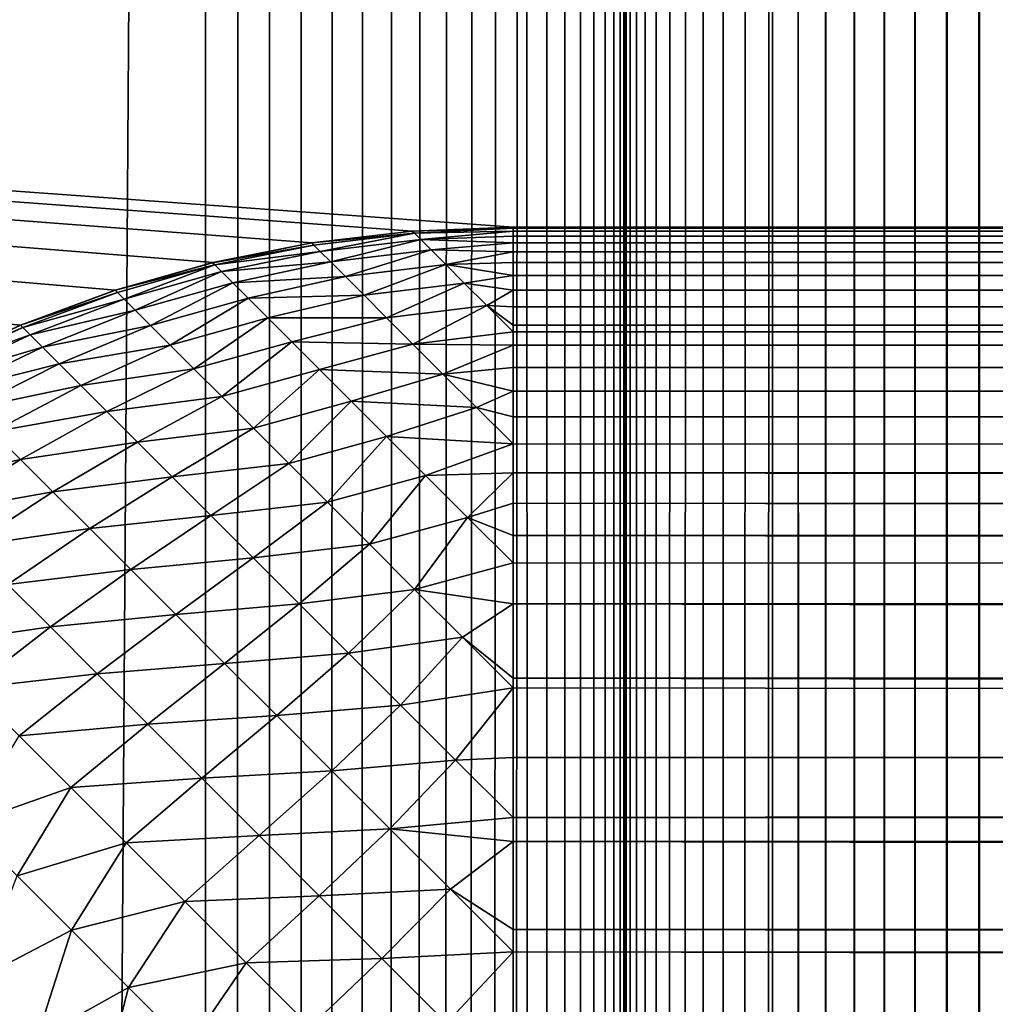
# Model space of a CAD drawing. Extents: x -226 to 226, y -900 to 900.
# Tile 475 of 656: x -168.58 to -166.84, y 877.61 to 879.37. Entities that reach past the tile are written whole.
import ezdxf

# ---------------------------------------------------------------- set-up
doc = ezdxf.new("R2010")
doc.units = 0
doc.header["$LTSCALE"] = 65.185185
for name, color, linetype in [('288', 7, 'CONTINUOUS'), ('294', 7, 'CONTINUOUS'), ('323', 7, 'CONTINUOUS'), ('324', 7, 'CONTINUOUS'), ('363', 7, 'CONTINUOUS'), ('426', 7, 'CONTINUOUS'), ('427', 7, 'CONTINUOUS'), ('428', 7, 'CONTINUOUS'), ('429', 7, 'CONTINUOUS')]:
    doc.layers.add(name, color=color, linetype=linetype)

msp = doc.modelspace()

# ---------------------------------------------------------------- linework, layer by layer
at = {"layer": '288', "color": 7, "linetype": 'CONTINUOUS'}
for points in [[(-167.7, 879), (-91.3, 879), (-167.7, 879, -22.7), (-167.7, 879)], [(-167.7, 879, -22.7), (-91.3, 879), (-91.3, 879, -22.7), (-167.7, 879, -22.7)]]:
    msp.add_3dface(points, dxfattribs=at)
at = {"layer": '294', "color": 7, "linetype": 'CONTINUOUS'}
for points in [[(-167.8805, 878.9929), (-167.7, 879), (-167.8805, 878.9929, -22.7), (-167.8805, 878.9929)], [(-167.7, 879), (-167.7, 879, -22.7), (-167.8805, 878.9929, -22.7), (-167.7, 879)], [(-168.0598, 878.9717), (-167.8805, 878.9929), (-168.06, 878.9717, -22.7), (-168.0598, 878.9717)], [(-168.06, 878.9717, -22.7), (-167.8805, 878.9929), (-167.8805, 878.9929, -22.7), (-168.06, 878.9717, -22.7)], [(-168.2373, 878.9364, -22.7), (-168.2369, 878.9365), (-168.06, 878.9717, -22.7), (-168.2373, 878.9364, -22.7)], [(-168.2369, 878.9365), (-168.0598, 878.9717), (-168.06, 878.9717, -22.7), (-168.2369, 878.9365)], [(-168.4113, 878.8873, -22.7), (-168.4107, 878.8874), (-168.2373, 878.9364, -22.7), (-168.4113, 878.8873, -22.7)], [(-168.4107, 878.8874), (-168.2369, 878.9365), (-168.2373, 878.9364, -22.7), (-168.4107, 878.8874)], [(-168.5808, 878.8246, -22.7), (-168.5802, 878.8249), (-168.4113, 878.8873, -22.7), (-168.5808, 878.8246, -22.7)], [(-168.5802, 878.8249), (-168.4107, 878.8874), (-168.4113, 878.8873, -22.7), (-168.5802, 878.8249)], [(-168.745, 878.7489, -22.7), (-168.7442, 878.7493), (-168.5808, 878.8246, -22.7), (-168.745, 878.7489, -22.7)], [(-168.7442, 878.7493), (-168.5802, 878.8249), (-168.5808, 878.8246, -22.7), (-168.7442, 878.7493)]]:
    msp.add_3dface(points, dxfattribs=at)
at = {"layer": '323', "color": 7, "linetype": 'CONTINUOUS'}
for points in [[(-167.7, 879, -22.7), (-91.3, 879, -22.7), (-91.3, 878.9964, -22.8279), (-167.7, 879, -22.7)], [(-167.7, 879, -22.7), (-91.3, 878.9964, -22.8279), (-167.7, 878.9982, -22.7903), (-167.7, 879, -22.7)], [(-91.3, 878.9964, -22.8279), (-91.3, 878.9929, -22.8805), (-167.7, 878.9982, -22.7903), (-91.3, 878.9964, -22.8279)], [(-167.7, 878.9982, -22.7903), (-91.3, 878.9929, -22.8805), (-167.7, 878.9929, -22.8805), (-167.7, 878.9982, -22.7903)], [(-91.3, 878.9929, -22.8805), (-91.3, 878.9857, -22.9565), (-167.7, 878.9929, -22.8805), (-91.3, 878.9929, -22.8805)], [(-167.7, 878.9929, -22.8805), (-91.3, 878.9857, -22.9565), (-167.7, 878.9841, -22.9703), (-167.7, 878.9929, -22.8805)], [(-91.3, 878.9857, -22.9565), (-91.3, 878.9717, -23.0598), (-167.7, 878.9841, -22.9703), (-91.3, 878.9857, -22.9565)], [(-167.7, 878.9841, -22.9703), (-91.3, 878.9717, -23.0598), (-167.7, 878.9717, -23.0598), (-167.7, 878.9841, -22.9703)], [(-91.3, 878.9717, -23.0598), (-91.3, 878.9675, -23.0855), (-167.7, 878.9717, -23.0598), (-91.3, 878.9717, -23.0598)], [(-167.7, 878.9717, -23.0598), (-91.3, 878.9675, -23.0855), (-167.7, 878.9558, -23.1487), (-167.7, 878.9717, -23.0598)], [(-91.3, 878.9675, -23.0855), (-91.3, 878.9414, -23.2157), (-167.7, 878.9558, -23.1487), (-91.3, 878.9675, -23.0855)], [(-91.3, 878.9414, -23.2157), (-91.3, 878.9365, -23.2369), (-167.7, 878.9558, -23.1487), (-91.3, 878.9414, -23.2157)], [(-167.7, 878.9558, -23.1487), (-91.3, 878.9365, -23.2369), (-167.7, 878.9365, -23.2369), (-167.7, 878.9558, -23.1487)], [(-91.3, 878.9365, -23.2369), (-91.3, 878.9069, -23.3478), (-167.7, 878.9365, -23.2369), (-91.3, 878.9365, -23.2369)], [(-167.7, 878.9365, -23.2369), (-91.3, 878.9069, -23.3478), (-167.7, 878.9136, -23.3243), (-167.7, 878.9365, -23.2369)], [(-91.3, 878.9069, -23.3478), (-91.3, 878.8874, -23.4107), (-167.7, 878.9136, -23.3243), (-91.3, 878.9069, -23.3478)], [(-167.7, 878.9136, -23.3243), (-91.3, 878.8874, -23.4107), (-167.7, 878.8874, -23.4107), (-167.7, 878.9136, -23.3243)], [(-91.3, 878.8874, -23.4107), (-91.3, 878.8633, -23.4812), (-167.7, 878.8874, -23.4107), (-91.3, 878.8874, -23.4107)], [(-167.7, 878.8874, -23.4107), (-91.3, 878.8633, -23.4812), (-167.7, 878.8578, -23.4961), (-167.7, 878.8874, -23.4107)], [(-91.3, 878.8633, -23.4812), (-91.3, 878.8249, -23.5802), (-167.7, 878.8578, -23.4961), (-91.3, 878.8633, -23.4812)], [(-167.7, 878.8578, -23.4961), (-91.3, 878.8249, -23.5802), (-167.7, 878.8249, -23.5802), (-167.7, 878.8578, -23.4961)], [(-91.3, 878.8249, -23.5802), (-91.3, 878.8097, -23.616), (-167.7, 878.8249, -23.5802), (-91.3, 878.8249, -23.5802)], [(-167.7, 878.8249, -23.5802), (-91.3, 878.8097, -23.616), (-167.7, 878.8128, -23.609), (-167.7, 878.8249, -23.5802)], [(-167.7, 878.8128, -23.609), (-91.3, 878.8097, -23.616), (-167.7, 878.7887, -23.6629), (-167.7, 878.8128, -23.609)], [(-91.3, 878.8097, -23.616), (-91.3, 878.7493, -23.7442), (-167.7, 878.7887, -23.6629), (-91.3, 878.8097, -23.616)], [(-167.7, 878.7887, -23.6629), (-91.3, 878.7493, -23.7442), (-167.7, 878.7493, -23.7442), (-167.7, 878.7887, -23.6629)], [(-91.3, 878.7493, -23.7442), (-91.3, 878.7452, -23.7522), (-167.7, 878.7493, -23.7442), (-91.3, 878.7493, -23.7442)], [(-167.7, 878.7493, -23.7442), (-91.3, 878.7452, -23.7522), (-167.7, 878.7067, -23.8238), (-167.7, 878.7493, -23.7442)], [(-91.3, 878.7452, -23.7522), (-91.3, 878.668, -23.8904), (-167.7, 878.7067, -23.8238), (-91.3, 878.7452, -23.7522)], [(-91.3, 878.668, -23.8904), (-91.3, 878.6611, -23.9017), (-167.7, 878.7067, -23.8238), (-91.3, 878.668, -23.8904)], [(-167.7, 878.7067, -23.8238), (-91.3, 878.6611, -23.9017), (-167.7, 878.6611, -23.9017), (-167.7, 878.7067, -23.8238)], [(-91.3, 878.6611, -23.9017), (-91.3, 878.5767, -24.0297), (-167.7, 878.6611, -23.9017), (-91.3, 878.6611, -23.9017)], [(-167.7, 878.6611, -23.9017), (-91.3, 878.5767, -24.0297), (-167.7, 878.6124, -23.9778), (-167.7, 878.6611, -23.9017)], [(-91.3, 878.5767, -24.0297), (-91.3, 878.5607, -24.0519), (-167.7, 878.6124, -23.9778), (-91.3, 878.5767, -24.0297)], [(-167.7, 878.6124, -23.9778), (-91.3, 878.5607, -24.0519), (-167.7, 878.5607, -24.0519), (-167.7, 878.6124, -23.9778)], [(-91.3, 878.5607, -24.0519), (-91.3, 878.47, -24.1687), (-167.7, 878.5607, -24.0519), (-91.3, 878.5607, -24.0519)], [(-167.7, 878.5607, -24.0519), (-91.3, 878.47, -24.1687), (-167.7, 878.5062, -24.1239), (-167.7, 878.5607, -24.0519)], [(-91.3, 878.47, -24.1687), (-91.3, 878.4489, -24.1937), (-167.7, 878.5062, -24.1239), (-91.3, 878.47, -24.1687)], [(-167.7, 878.5062, -24.1239), (-91.3, 878.4489, -24.1937), (-167.7, 878.4489, -24.1937), (-167.7, 878.5062, -24.1239)], [(-91.3, 878.4489, -24.1937), (-91.3, 878.3463, -24.3061), (-167.7, 878.4489, -24.1937), (-91.3, 878.4489, -24.1937)], [(-167.7, 878.4489, -24.1937), (-91.3, 878.3463, -24.3061), (-167.7, 878.4, -24.2492), (-167.7, 878.4489, -24.1937)], [(-91.3, 878.3463, -24.3061), (-91.3, 878.3263, -24.3263), (-167.7, 878.4, -24.2492), (-91.3, 878.3463, -24.3061)], [(-167.7, 878.4, -24.2492), (-91.3, 878.3263, -24.3263), (-167.7, 878.3263, -24.3263), (-167.7, 878.4, -24.2492)], [(-91.3, 878.2042, -24.4399), (-91.3, 878.1937, -24.4489), (-167.7, 878.3263, -24.3263), (-91.3, 878.2042, -24.4399)], [(-91.3, 878.3263, -24.3263), (-91.3, 878.2042, -24.4399), (-167.7, 878.3263, -24.3263), (-91.3, 878.3263, -24.3263)], [(-167.7, 878.3263, -24.3263), (-91.3, 878.1937, -24.4489), (-167.7, 878.1937, -24.4489), (-167.7, 878.3263, -24.3263)], [(-91.3, 878.1937, -24.4489), (-91.3, 878.0519, -24.5607), (-167.7, 878.1937, -24.4489), (-91.3, 878.1937, -24.4489)], [(-167.7, 878.1937, -24.4489), (-91.3, 878.0519, -24.5607), (-167.7, 878.1763, -24.4637), (-167.7, 878.1937, -24.4489)], [(-167.7, 878.1763, -24.4637), (-91.3, 878.0519, -24.5607), (-167.7, 878.0519, -24.5607), (-167.7, 878.1763, -24.4637)], [(-91.3, 878.0519, -24.5607), (-91.3, 878.0422, -24.5678), (-167.7, 878.0519, -24.5607), (-91.3, 878.0519, -24.5607)], [(-167.7, 878.0519, -24.5607), (-91.3, 878.0422, -24.5678), (-167.7, 877.9443, -24.6344), (-167.7, 878.0519, -24.5607)], [(-91.3, 878.0422, -24.5678), (-91.3, 877.9017, -24.6611), (-167.7, 877.9443, -24.6344), (-91.3, 878.0422, -24.5678)], [(-167.7, 877.9443, -24.6344), (-91.3, 877.9017, -24.6611), (-167.7, 877.9017, -24.6611), (-167.7, 877.9443, -24.6344)], [(-91.3, 877.8592, -24.6865), (-91.3, 877.7442, -24.7493), (-167.7, 877.9017, -24.6611), (-91.3, 877.8592, -24.6865)], [(-167.7, 877.9017, -24.6611), (-91.3, 877.7442, -24.7493), (-167.7, 877.7442, -24.7493), (-167.7, 877.9017, -24.6611)], [(-91.3, 877.9017, -24.6611), (-91.3, 877.8592, -24.6865), (-167.7, 877.9017, -24.6611), (-91.3, 877.9017, -24.6611)], [(-91.3, 877.7442, -24.7493), (-91.3, 877.6565, -24.7917), (-167.7, 877.7442, -24.7493), (-91.3, 877.7442, -24.7493)], [(-167.7, 877.7442, -24.7493), (-91.3, 877.6565, -24.7917), (-167.7, 877.7042, -24.7692), (-167.7, 877.7442, -24.7493)], [(-91.3, 877.6565, -24.7917), (-91.3, 877.5802, -24.8249), (-167.7, 877.7042, -24.7692), (-91.3, 877.6565, -24.7917)], [(-167.7, 877.7042, -24.7692), (-91.3, 877.5802, -24.8249), (-167.7, 877.5802, -24.8249), (-167.7, 877.7042, -24.7692)]]:
    msp.add_3dface(points, dxfattribs=at)
at = {"layer": '324', "color": 7, "linetype": 'CONTINUOUS'}
for points in [[(-167.8805, 878.9929, -22.7), (-167.7, 879, -22.7), (-167.7, 878.9982, -22.7903), (-167.8805, 878.9929, -22.7)], [(-167.8805, 878.9929, -22.7), (-167.7, 878.9982, -22.7903), (-167.8767, 878.9891, -22.8364), (-167.8805, 878.9929, -22.7)], [(-167.7, 878.9982, -22.7903), (-167.7, 878.9929, -22.8805), (-167.8767, 878.9891, -22.8364), (-167.7, 878.9982, -22.7903)], [(-168.06, 878.9717, -22.7), (-167.8805, 878.9929, -22.7), (-167.8767, 878.9891, -22.8364), (-168.06, 878.9717, -22.7)], [(-168.0562, 878.9679, -22.8409), (-168.06, 878.9717, -22.7), (-167.8767, 878.9891, -22.8364), (-168.0562, 878.9679, -22.8409)], [(-168.0449, 878.9566, -22.9809), (-168.0562, 878.9679, -22.8409), (-167.8767, 878.9891, -22.8364), (-168.0449, 878.9566, -22.9809)], [(-167.8654, 878.9779, -22.972), (-168.0449, 878.9566, -22.9809), (-167.8767, 878.9891, -22.8364), (-167.8654, 878.9779, -22.972)], [(-167.7, 878.9929, -22.8805), (-167.8654, 878.9779, -22.972), (-167.8767, 878.9891, -22.8364), (-167.7, 878.9929, -22.8805)], [(-167.7, 878.9929, -22.8805), (-167.7, 878.9841, -22.9703), (-167.8654, 878.9779, -22.972), (-167.7, 878.9929, -22.8805)], [(-167.7, 878.9841, -22.9703), (-167.7, 878.9717, -23.0598), (-167.8654, 878.9779, -22.972), (-167.7, 878.9841, -22.9703)], [(-168.2373, 878.9364, -22.7), (-168.06, 878.9717, -22.7), (-168.0562, 878.9679, -22.8409), (-168.2373, 878.9364, -22.7)], [(-168.2333, 878.9324, -22.8487), (-168.2373, 878.9364, -22.7), (-168.0562, 878.9679, -22.8409), (-168.2333, 878.9324, -22.8487)], [(-168.0449, 878.9566, -22.9809), (-168.2333, 878.9324, -22.8487), (-168.0562, 878.9679, -22.8409), (-168.0449, 878.9566, -22.9809)], [(-168.0261, 878.9378, -23.1193), (-168.0449, 878.9566, -22.9809), (-167.8654, 878.9779, -22.972), (-168.0261, 878.9378, -23.1193)], [(-167.8467, 878.9592, -23.1059), (-168.0261, 878.9378, -23.1193), (-167.8654, 878.9779, -22.972), (-167.8467, 878.9592, -23.1059)], [(-167.7, 878.9717, -23.0598), (-167.8467, 878.9592, -23.1059), (-167.8654, 878.9779, -22.972), (-167.7, 878.9717, -23.0598)], [(-167.7, 878.9717, -23.0598), (-167.7, 878.9558, -23.1487), (-167.8467, 878.9592, -23.1059), (-167.7, 878.9717, -23.0598)], [(-168.2213, 878.9204, -22.9965), (-168.2333, 878.9324, -22.8487), (-168.0449, 878.9566, -22.9809), (-168.2213, 878.9204, -22.9965)], [(-168.0261, 878.9378, -23.1193), (-168.2213, 878.9204, -22.9965), (-168.0449, 878.9566, -22.9809), (-168.0261, 878.9378, -23.1193)], [(-168, 878.9117, -23.2554), (-168.0261, 878.9378, -23.1193), (-167.8467, 878.9592, -23.1059), (-168, 878.9117, -23.2554)], [(-167.8207, 878.9331, -23.2373), (-168, 878.9117, -23.2554), (-167.8467, 878.9592, -23.1059), (-167.8207, 878.9331, -23.2373)], [(-167.7, 878.9558, -23.1487), (-167.8207, 878.9331, -23.2373), (-167.8467, 878.9592, -23.1059), (-167.7, 878.9558, -23.1487)], [(-167.7, 878.9558, -23.1487), (-167.7, 878.9365, -23.2369), (-167.8207, 878.9331, -23.2373), (-167.7, 878.9558, -23.1487)], [(-168.4113, 878.8873, -22.7), (-168.2373, 878.9364, -22.7), (-168.2333, 878.9324, -22.8487), (-168.4113, 878.8873, -22.7)], [(-168.4073, 878.8833, -22.8516), (-168.4113, 878.8873, -22.7), (-168.2333, 878.9324, -22.8487), (-168.4073, 878.8833, -22.8516)], [(-168.3954, 878.8714, -23.0023), (-168.4073, 878.8833, -22.8516), (-168.2333, 878.9324, -22.8487), (-168.3954, 878.8714, -23.0023)], [(-168.2213, 878.9204, -22.9965), (-168.3954, 878.8714, -23.0023), (-168.2333, 878.9324, -22.8487), (-168.2213, 878.9204, -22.9965)], [(-168.2015, 878.9006, -23.1426), (-168.2213, 878.9204, -22.9965), (-168.0261, 878.9378, -23.1193), (-168.2015, 878.9006, -23.1426)], [(-168, 878.9117, -23.2554), (-168.2015, 878.9006, -23.1426), (-168.0261, 878.9378, -23.1193), (-168, 878.9117, -23.2554)], [(-167.9667, 878.8784, -23.3882), (-168, 878.9117, -23.2554), (-167.8207, 878.9331, -23.2373), (-167.9667, 878.8784, -23.3882)], [(-167.7874, 878.8999, -23.3654), (-167.9667, 878.8784, -23.3882), (-167.8207, 878.9331, -23.2373), (-167.7874, 878.8999, -23.3654)], [(-167.7, 878.9365, -23.2369), (-167.7, 878.9136, -23.3243), (-167.8207, 878.9331, -23.2373), (-167.7, 878.9365, -23.2369)], [(-167.7, 878.9136, -23.3243), (-167.7874, 878.8999, -23.3654), (-167.8207, 878.9331, -23.2373), (-167.7, 878.9136, -23.3243)], [(-168.3757, 878.8517, -23.1513), (-168.3954, 878.8714, -23.0023), (-168.2213, 878.9204, -22.9965), (-168.3757, 878.8517, -23.1513)], [(-168.2015, 878.9006, -23.1426), (-168.3757, 878.8517, -23.1513), (-168.2213, 878.9204, -22.9965), (-168.2015, 878.9006, -23.1426)], [(-168.1739, 878.873, -23.2861), (-168.2015, 878.9006, -23.1426), (-168, 878.9117, -23.2554), (-168.1739, 878.873, -23.2861)], [(-167.9667, 878.8784, -23.3882), (-168.1739, 878.873, -23.2861), (-168, 878.9117, -23.2554), (-167.9667, 878.8784, -23.3882)], [(-167.7, 878.9136, -23.3243), (-167.7, 878.8874, -23.4107), (-167.7874, 878.8999, -23.3654), (-167.7, 878.9136, -23.3243)], [(-168.3482, 878.8242, -23.2979), (-168.3757, 878.8517, -23.1513), (-168.2015, 878.9006, -23.1426), (-168.3482, 878.8242, -23.2979)], [(-168.1739, 878.873, -23.2861), (-168.3482, 878.8242, -23.2979), (-168.2015, 878.9006, -23.1426), (-168.1739, 878.873, -23.2861)], [(-167.9263, 878.838, -23.5171), (-167.9667, 878.8784, -23.3882), (-167.7874, 878.8999, -23.3654), (-167.9263, 878.838, -23.5171)], [(-167.7473, 878.8597, -23.4896), (-167.9263, 878.838, -23.5171), (-167.7874, 878.8999, -23.3654), (-167.7473, 878.8597, -23.4896)], [(-167.7, 878.8874, -23.4107), (-167.7473, 878.8597, -23.4896), (-167.7874, 878.8999, -23.3654), (-167.7, 878.8874, -23.4107)], [(-168.5808, 878.8246, -22.7), (-168.4113, 878.8873, -22.7), (-168.4073, 878.8833, -22.8516), (-168.5808, 878.8246, -22.7)], [(-168.5765, 878.8203, -22.8619), (-168.5808, 878.8246, -22.7), (-168.4073, 878.8833, -22.8516), (-168.5765, 878.8203, -22.8619)], [(-168.3954, 878.8714, -23.0023), (-168.5765, 878.8203, -22.8619), (-168.4073, 878.8833, -22.8516), (-168.3954, 878.8714, -23.0023)], [(-168.1387, 878.8378, -23.4263), (-168.1739, 878.873, -23.2861), (-167.9667, 878.8784, -23.3882), (-168.1387, 878.8378, -23.4263)], [(-167.9263, 878.838, -23.5171), (-168.1387, 878.8378, -23.4263), (-167.9667, 878.8784, -23.3882), (-167.9263, 878.838, -23.5171)], [(-167.7, 878.8874, -23.4107), (-167.7, 878.8578, -23.4961), (-167.7473, 878.8597, -23.4896), (-167.7, 878.8874, -23.4107)], [(-168.5634, 878.8072, -23.0228), (-168.5765, 878.8203, -22.8619), (-168.3954, 878.8714, -23.0023), (-168.5634, 878.8072, -23.0228)], [(-168.3757, 878.8517, -23.1513), (-168.5634, 878.8072, -23.0228), (-168.3954, 878.8714, -23.0023), (-168.3757, 878.8517, -23.1513)], [(-168.3131, 878.7892, -23.4413), (-168.3482, 878.8242, -23.2979), (-168.1739, 878.873, -23.2861), (-168.3131, 878.7892, -23.4413)], [(-168.1387, 878.8378, -23.4263), (-168.3131, 878.7892, -23.4413), (-168.1739, 878.873, -23.2861), (-168.1387, 878.8378, -23.4263)], [(-167.8792, 878.7909, -23.6413), (-167.9263, 878.838, -23.5171), (-167.7473, 878.8597, -23.4896), (-167.8792, 878.7909, -23.6413)], [(-167.7, 878.8128, -23.609), (-167.8792, 878.7909, -23.6413), (-167.7473, 878.8597, -23.4896), (-167.7, 878.8128, -23.609)], [(-167.7, 878.8578, -23.4961), (-167.7, 878.8249, -23.5802), (-167.7473, 878.8597, -23.4896), (-167.7, 878.8578, -23.4961)], [(-167.7, 878.8249, -23.5802), (-167.7, 878.8128, -23.609), (-167.7473, 878.8597, -23.4896), (-167.7, 878.8249, -23.5802)], [(-168.5417, 878.7855, -23.1819), (-168.5634, 878.8072, -23.0228), (-168.3757, 878.8517, -23.1513), (-168.5417, 878.7855, -23.1819)], [(-168.3482, 878.8242, -23.2979), (-168.5417, 878.7855, -23.1819), (-168.3757, 878.8517, -23.1513), (-168.3482, 878.8242, -23.2979)], [(-168.745, 878.7489, -22.7), (-168.5808, 878.8246, -22.7), (-168.5765, 878.8203, -22.8619), (-168.745, 878.7489, -22.7)], [(-168.5115, 878.7553, -23.3381), (-168.5417, 878.7855, -23.1819), (-168.3482, 878.8242, -23.2979), (-168.5115, 878.7553, -23.3381)], [(-168.3131, 878.7892, -23.4413), (-168.5115, 878.7553, -23.3381), (-168.3482, 878.8242, -23.2979), (-168.3131, 878.7892, -23.4413)], [(-168.2707, 878.7467, -23.5805), (-168.3131, 878.7892, -23.4413), (-168.1387, 878.8378, -23.4263), (-168.2707, 878.7467, -23.5805)], [(-168.096, 878.7951, -23.5623), (-168.2707, 878.7467, -23.5805), (-168.1387, 878.8378, -23.4263), (-168.096, 878.7951, -23.5623)], [(-168.096, 878.7951, -23.5623), (-168.1387, 878.8378, -23.4263), (-167.9263, 878.838, -23.5171), (-168.096, 878.7951, -23.5623)], [(-167.8792, 878.7909, -23.6413), (-168.096, 878.7951, -23.5623), (-167.9263, 878.838, -23.5171), (-167.8792, 878.7909, -23.6413)], [(-168.7403, 878.7443, -22.8694), (-168.745, 878.7489, -22.7), (-168.5765, 878.8203, -22.8619), (-168.7403, 878.7443, -22.8694)], [(-168.5634, 878.8072, -23.0228), (-168.7403, 878.7443, -22.8694), (-168.5765, 878.8203, -22.8619), (-168.5634, 878.8072, -23.0228)], [(-168.7264, 878.7304, -23.0377), (-168.7403, 878.7443, -22.8694), (-168.5634, 878.8072, -23.0228), (-168.7264, 878.7304, -23.0377)], [(-168.5417, 878.7855, -23.1819), (-168.7264, 878.7304, -23.0377), (-168.5634, 878.8072, -23.0228), (-168.5417, 878.7855, -23.1819)], [(-167.7, 878.8128, -23.609), (-167.7, 878.7887, -23.6629), (-167.8792, 878.7909, -23.6413), (-167.7, 878.8128, -23.609)], [(-168.473, 878.7168, -23.4907), (-168.5115, 878.7553, -23.3381), (-168.3131, 878.7892, -23.4413), (-168.473, 878.7168, -23.4907)], [(-168.2707, 878.7467, -23.5805), (-168.473, 878.7168, -23.4907), (-168.3131, 878.7892, -23.4413), (-168.2707, 878.7467, -23.5805)], [(-168.2211, 878.6971, -23.715), (-168.2707, 878.7467, -23.5805), (-168.096, 878.7951, -23.5623), (-168.2211, 878.6971, -23.715)], [(-168.0463, 878.7453, -23.6933), (-168.2211, 878.6971, -23.715), (-168.096, 878.7951, -23.5623), (-168.0463, 878.7453, -23.6933)], [(-168.0463, 878.7453, -23.6933), (-168.096, 878.7951, -23.5623), (-167.8792, 878.7909, -23.6413), (-168.0463, 878.7453, -23.6933)], [(-167.8256, 878.7372, -23.7601), (-168.0463, 878.7453, -23.6933), (-167.8792, 878.7909, -23.6413), (-167.8256, 878.7372, -23.7601)], [(-167.7, 878.7887, -23.6629), (-167.8256, 878.7372, -23.7601), (-167.8792, 878.7909, -23.6413), (-167.7, 878.7887, -23.6629)], [(-167.7, 878.7887, -23.6629), (-167.7, 878.7493, -23.7442), (-167.8256, 878.7372, -23.7601), (-167.7, 878.7887, -23.6629)], [(-168.7034, 878.7073, -23.2041), (-168.7264, 878.7304, -23.0377), (-168.5417, 878.7855, -23.1819), (-168.7034, 878.7073, -23.2041)], [(-168.5115, 878.7553, -23.3381), (-168.7034, 878.7073, -23.2041), (-168.5417, 878.7855, -23.1819), (-168.5115, 878.7553, -23.3381)], [(-168.6712, 878.6752, -23.3674), (-168.7034, 878.7073, -23.2041), (-168.5115, 878.7553, -23.3381), (-168.6712, 878.6752, -23.3674)], [(-168.473, 878.7168, -23.4907), (-168.6712, 878.6752, -23.3674), (-168.5115, 878.7553, -23.3381), (-168.473, 878.7168, -23.4907)], [(-168.4263, 878.6701, -23.6386), (-168.473, 878.7168, -23.4907), (-168.2707, 878.7467, -23.5805), (-168.4263, 878.6701, -23.6386)], [(-168.2211, 878.6971, -23.715), (-168.4263, 878.6701, -23.6386), (-168.2707, 878.7467, -23.5805), (-168.2211, 878.6971, -23.715)], [(-168.1645, 878.6406, -23.8439), (-168.2211, 878.6971, -23.715), (-168.0463, 878.7453, -23.6933), (-168.1645, 878.6406, -23.8439)], [(-167.9896, 878.6887, -23.8186), (-168.1645, 878.6406, -23.8439), (-168.0463, 878.7453, -23.6933), (-167.9896, 878.6887, -23.8186)], [(-167.9896, 878.6887, -23.8186), (-168.0463, 878.7453, -23.6933), (-167.8256, 878.7372, -23.7601), (-167.9896, 878.6887, -23.8186)], [(-167.7657, 878.6774, -23.8728), (-167.9896, 878.6887, -23.8186), (-167.8256, 878.7372, -23.7601), (-167.7657, 878.6774, -23.8728)], [(-167.7, 878.7493, -23.7442), (-167.7, 878.7067, -23.8238), (-167.8256, 878.7372, -23.7601), (-167.7, 878.7493, -23.7442)], [(-167.7, 878.7067, -23.8238), (-167.7657, 878.6774, -23.8728), (-167.8256, 878.7372, -23.7601), (-167.7, 878.7067, -23.8238)], [(-168.6303, 878.6342, -23.5267), (-168.6712, 878.6752, -23.3674), (-168.473, 878.7168, -23.4907), (-168.6303, 878.6342, -23.5267)], [(-168.4263, 878.6701, -23.6386), (-168.6303, 878.6342, -23.5267), (-168.473, 878.7168, -23.4907), (-168.4263, 878.6701, -23.6386)], [(-167.7, 878.7067, -23.8238), (-167.7, 878.6611, -23.9017), (-167.7657, 878.6774, -23.8728), (-167.7, 878.7067, -23.8238)], [(-168.3719, 878.6157, -23.7811), (-168.4263, 878.6701, -23.6386), (-168.2211, 878.6971, -23.715), (-168.3719, 878.6157, -23.7811)], [(-168.1645, 878.6406, -23.8439), (-168.3719, 878.6157, -23.7811), (-168.2211, 878.6971, -23.715), (-168.1645, 878.6406, -23.8439)], [(-168.1014, 878.5775, -23.9665), (-168.1645, 878.6406, -23.8439), (-167.9896, 878.6887, -23.8186), (-168.1014, 878.5775, -23.9665)], [(-167.9263, 878.6254, -23.9375), (-168.1014, 878.5775, -23.9665), (-167.9896, 878.6887, -23.8186), (-167.9263, 878.6254, -23.9375)], [(-167.9263, 878.6254, -23.9375), (-167.9896, 878.6887, -23.8186), (-167.7657, 878.6774, -23.8728), (-167.9263, 878.6254, -23.9375)], [(-168.5807, 878.5846, -23.681), (-168.6303, 878.6342, -23.5267), (-168.4263, 878.6701, -23.6386), (-168.5807, 878.5846, -23.681)], [(-168.3719, 878.6157, -23.7811), (-168.5807, 878.5846, -23.681), (-168.4263, 878.6701, -23.6386), (-168.3719, 878.6157, -23.7811)], [(-167.7, 878.6124, -23.9778), (-167.9263, 878.6254, -23.9375), (-167.7657, 878.6774, -23.8728), (-167.7, 878.6124, -23.9778)], [(-167.7, 878.6611, -23.9017), (-167.7, 878.6124, -23.9778), (-167.7657, 878.6774, -23.8728), (-167.7, 878.6611, -23.9017)], [(-168.5807, 878.5846, -23.681), (-168.7834, 878.5413, -23.552), (-168.6303, 878.6342, -23.5267), (-168.5807, 878.5846, -23.681)], [(-168.3099, 878.5537, -23.9174), (-168.3719, 878.6157, -23.7811), (-168.1645, 878.6406, -23.8439), (-168.3099, 878.5537, -23.9174)], [(-168.1014, 878.5775, -23.9665), (-168.3099, 878.5537, -23.9174), (-168.1645, 878.6406, -23.8439), (-168.1014, 878.5775, -23.9665)], [(-168.5229, 878.5268, -23.8295), (-168.5807, 878.5846, -23.681), (-168.3719, 878.6157, -23.7811), (-168.5229, 878.5268, -23.8295)], [(-168.3099, 878.5537, -23.9174), (-168.5229, 878.5268, -23.8295), (-168.3719, 878.6157, -23.7811), (-168.3099, 878.5537, -23.9174)], [(-168.0321, 878.5081, -24.0822), (-168.1014, 878.5775, -23.9665), (-167.9263, 878.6254, -23.9375), (-168.0321, 878.5081, -24.0822)], [(-167.8569, 878.556, -24.0493), (-168.0321, 878.5081, -24.0822), (-167.9263, 878.6254, -23.9375), (-167.8569, 878.556, -24.0493)], [(-167.7, 878.6124, -23.9778), (-167.8569, 878.556, -24.0493), (-167.9263, 878.6254, -23.9375), (-167.7, 878.6124, -23.9778)], [(-167.7, 878.6124, -23.9778), (-167.7, 878.5607, -24.0519), (-167.8569, 878.556, -24.0493), (-167.7, 878.6124, -23.9778)], [(-168.7319, 878.4898, -23.7108), (-168.7834, 878.5413, -23.552), (-168.5807, 878.5846, -23.681), (-168.7319, 878.4898, -23.7108)], [(-168.5229, 878.5268, -23.8295), (-168.7319, 878.4898, -23.7108), (-168.5807, 878.5846, -23.681), (-168.5229, 878.5268, -23.8295)], [(-168.2407, 878.4845, -24.0465), (-168.3099, 878.5537, -23.9174), (-168.1014, 878.5775, -23.9665), (-168.2407, 878.4845, -24.0465)], [(-168.0321, 878.5081, -24.0822), (-168.2407, 878.4845, -24.0465), (-168.1014, 878.5775, -23.9665), (-168.0321, 878.5081, -24.0822)], [(-167.7, 878.5607, -24.0519), (-167.7817, 878.4808, -24.1533), (-167.8569, 878.556, -24.0493), (-167.7, 878.5607, -24.0519)], [(-167.7, 878.5607, -24.0519), (-167.7, 878.5062, -24.1239), (-167.7817, 878.4808, -24.1533), (-167.7, 878.5607, -24.0519)], [(-168.4571, 878.461, -23.9712), (-168.5229, 878.5268, -23.8295), (-168.3099, 878.5537, -23.9174), (-168.4571, 878.461, -23.9712)], [(-168.2407, 878.4845, -24.0465), (-168.4571, 878.461, -23.9712), (-168.3099, 878.5537, -23.9174), (-168.2407, 878.4845, -24.0465)], [(-167.9569, 878.4329, -24.1903), (-168.0321, 878.5081, -24.0822), (-167.8569, 878.556, -24.0493), (-167.9569, 878.4329, -24.1903)], [(-167.7817, 878.4808, -24.1533), (-167.9569, 878.4329, -24.1903), (-167.8569, 878.556, -24.0493), (-167.7817, 878.4808, -24.1533)], [(-168.6718, 878.4297, -23.8635), (-168.7319, 878.4898, -23.7108), (-168.5229, 878.5268, -23.8295), (-168.6718, 878.4297, -23.8635)], [(-168.4571, 878.461, -23.9712), (-168.6718, 878.4297, -23.8635), (-168.5229, 878.5268, -23.8295), (-168.4571, 878.461, -23.9712)], [(-168.1648, 878.4086, -24.1678), (-168.2407, 878.4845, -24.0465), (-168.0321, 878.5081, -24.0822), (-168.1648, 878.4086, -24.1678)], [(-167.9569, 878.4329, -24.1903), (-168.1648, 878.4086, -24.1678), (-168.0321, 878.5081, -24.0822), (-167.9569, 878.4329, -24.1903)], [(-167.7, 878.5062, -24.1239), (-167.7, 878.4489, -24.1937), (-167.7817, 878.4808, -24.1533), (-167.7, 878.5062, -24.1239)], [(-168.3837, 878.3876, -24.1052), (-168.4571, 878.461, -23.9712), (-168.2407, 878.4845, -24.0465), (-168.3837, 878.3876, -24.1052)], [(-168.1648, 878.4086, -24.1678), (-168.3837, 878.3876, -24.1052), (-168.2407, 878.4845, -24.0465), (-168.1648, 878.4086, -24.1678)], [(-167.8763, 878.3523, -24.2903), (-167.9569, 878.4329, -24.1903), (-167.7817, 878.4808, -24.1533), (-167.8763, 878.3523, -24.2903)], [(-167.7, 878.4, -24.2492), (-167.8763, 878.3523, -24.2903), (-167.7817, 878.4808, -24.1533), (-167.7, 878.4, -24.2492)], [(-167.7, 878.4489, -24.1937), (-167.7, 878.4, -24.2492), (-167.7817, 878.4808, -24.1533), (-167.7, 878.4489, -24.1937)], [(-168.6035, 878.3613, -24.0091), (-168.6718, 878.4297, -23.8635), (-168.4571, 878.461, -23.9712), (-168.6035, 878.3613, -24.0091)], [(-168.3837, 878.3876, -24.1052), (-168.6035, 878.3613, -24.0091), (-168.4571, 878.461, -23.9712), (-168.3837, 878.3876, -24.1052)], [(-168.0826, 878.3264, -24.2806), (-168.1648, 878.4086, -24.1678), (-167.9569, 878.4329, -24.1903), (-168.0826, 878.3264, -24.2806)], [(-167.8763, 878.3523, -24.2903), (-168.0826, 878.3264, -24.2806), (-167.9569, 878.4329, -24.1903), (-167.8763, 878.3523, -24.2903)], [(-168.3032, 878.3071, -24.2308), (-168.3837, 878.3876, -24.1052), (-168.1648, 878.4086, -24.1678), (-168.3032, 878.3071, -24.2308)], [(-168.0826, 878.3264, -24.2806), (-168.3032, 878.3071, -24.2308), (-168.1648, 878.4086, -24.1678), (-168.0826, 878.3264, -24.2806)], [(-167.7, 878.4, -24.2492), (-167.7, 878.3263, -24.3263), (-167.8763, 878.3523, -24.2903), (-167.7, 878.4, -24.2492)], [(-168.5273, 878.2851, -24.1467), (-168.6035, 878.3613, -24.0091), (-168.3837, 878.3876, -24.1052), (-168.5273, 878.2851, -24.1467)], [(-168.3032, 878.3071, -24.2308), (-168.5273, 878.2851, -24.1467), (-168.3837, 878.3876, -24.1052), (-168.3032, 878.3071, -24.2308)], [(-168.5273, 878.2851, -24.1467), (-168.7468, 878.2538, -24.0342), (-168.6035, 878.3613, -24.0091), (-168.5273, 878.2851, -24.1467)], [(-167.9946, 878.2384, -24.3842), (-168.0826, 878.3264, -24.2806), (-167.8763, 878.3523, -24.2903), (-167.9946, 878.2384, -24.3842)], [(-167.7906, 878.2666, -24.3815), (-167.9946, 878.2384, -24.3842), (-167.8763, 878.3523, -24.2903), (-167.7906, 878.2666, -24.3815)], [(-167.7, 878.3263, -24.3263), (-167.7906, 878.2666, -24.3815), (-167.8763, 878.3523, -24.2903), (-167.7, 878.3263, -24.3263)], [(-168.2161, 878.22, -24.3472), (-168.3032, 878.3071, -24.2308), (-168.0826, 878.3264, -24.2806), (-168.2161, 878.22, -24.3472)], [(-167.9946, 878.2384, -24.3842), (-168.2161, 878.22, -24.3472), (-168.0826, 878.3264, -24.2806), (-167.9946, 878.2384, -24.3842)], [(-167.7, 878.3263, -24.3263), (-167.7, 878.1937, -24.4489), (-167.7906, 878.2666, -24.3815), (-167.7, 878.3263, -24.3263)], [(-168.4437, 878.2016, -24.2755), (-168.5273, 878.2851, -24.1467), (-168.3032, 878.3071, -24.2308), (-168.4437, 878.2016, -24.2755)], [(-168.2161, 878.22, -24.3472), (-168.4437, 878.2016, -24.2755), (-168.3032, 878.3071, -24.2308), (-168.2161, 878.22, -24.3472)], [(-168.6688, 878.1759, -24.1742), (-168.7468, 878.2538, -24.0342), (-168.5273, 878.2851, -24.1467), (-168.6688, 878.1759, -24.1742)], [(-168.4437, 878.2016, -24.2755), (-168.6688, 878.1759, -24.1742), (-168.5273, 878.2851, -24.1467), (-168.4437, 878.2016, -24.2755)], [(-167.9012, 878.145, -24.4781), (-167.9946, 878.2384, -24.3842), (-167.7906, 878.2666, -24.3815), (-167.9012, 878.145, -24.4781)], [(-167.7, 878.1763, -24.4637), (-167.9012, 878.145, -24.4781), (-167.7906, 878.2666, -24.3815), (-167.7, 878.1763, -24.4637)], [(-167.7, 878.1937, -24.4489), (-167.7, 878.1763, -24.4637), (-167.7906, 878.2666, -24.3815), (-167.7, 878.1937, -24.4489)], [(-168.1228, 878.1268, -24.4537), (-168.2161, 878.22, -24.3472), (-167.9946, 878.2384, -24.3842), (-168.1228, 878.1268, -24.4537)], [(-167.9012, 878.145, -24.4781), (-168.1228, 878.1268, -24.4537), (-167.9946, 878.2384, -24.3842), (-167.9012, 878.145, -24.4781)], [(-168.3533, 878.1112, -24.3946), (-168.4437, 878.2016, -24.2755), (-168.2161, 878.22, -24.3472), (-168.3533, 878.1112, -24.3946)], [(-168.1228, 878.1268, -24.4537), (-168.3533, 878.1112, -24.3946), (-168.2161, 878.22, -24.3472), (-168.1228, 878.1268, -24.4537)], [(-168.5834, 878.0904, -24.3051), (-168.6688, 878.1759, -24.1742), (-168.4437, 878.2016, -24.2755), (-168.5834, 878.0904, -24.3051)], [(-168.3533, 878.1112, -24.3946), (-168.5834, 878.0904, -24.3051), (-168.4437, 878.2016, -24.2755), (-168.3533, 878.1112, -24.3946)], [(-167.7, 878.1763, -24.4637), (-167.803, 878.0468, -24.5616), (-167.9012, 878.145, -24.4781), (-167.7, 878.1763, -24.4637)], [(-167.7, 878.1763, -24.4637), (-167.7, 878.0519, -24.5607), (-167.803, 878.0468, -24.5616), (-167.7, 878.1763, -24.4637)], [(-168.024, 878.028, -24.5497), (-168.1228, 878.1268, -24.4537), (-167.9012, 878.145, -24.4781), (-168.024, 878.028, -24.5497)], [(-167.803, 878.0468, -24.5616), (-168.024, 878.028, -24.5497), (-167.9012, 878.145, -24.4781), (-167.803, 878.0468, -24.5616)], [(-168.2566, 878.0145, -24.5034), (-168.3533, 878.1112, -24.3946), (-168.1228, 878.1268, -24.4537), (-168.2566, 878.0145, -24.5034)], [(-168.024, 878.028, -24.5497), (-168.2566, 878.0145, -24.5034), (-168.1228, 878.1268, -24.4537), (-168.024, 878.028, -24.5497)], [(-168.4909, 877.998, -24.4262), (-168.5834, 878.0904, -24.3051), (-168.3533, 878.1112, -24.3946), (-168.4909, 877.998, -24.4262)], [(-168.2566, 878.0145, -24.5034), (-168.4909, 877.998, -24.4262), (-168.3533, 878.1112, -24.3946), (-168.2566, 878.0145, -24.5034)], [(-168.4909, 877.998, -24.4262), (-168.6785, 877.9317, -24.378), (-168.5834, 878.0904, -24.3051), (-168.4909, 877.998, -24.4262)], [(-167.9203, 877.9242, -24.6346), (-168.024, 878.028, -24.5497), (-167.803, 878.0468, -24.5616), (-167.9203, 877.9242, -24.6346)], [(-167.7, 877.9443, -24.6344), (-167.9203, 877.9242, -24.6346), (-167.803, 878.0468, -24.5616), (-167.7, 877.9443, -24.6344)], [(-167.7, 878.0519, -24.5607), (-167.7, 877.9443, -24.6344), (-167.803, 878.0468, -24.5616), (-167.7, 878.0519, -24.5607)], [(-168.392, 877.8991, -24.5367), (-168.4909, 877.998, -24.4262), (-168.2566, 878.0145, -24.5034), (-168.392, 877.8991, -24.5367)], [(-168.1542, 877.912, -24.6012), (-168.392, 877.8991, -24.5367), (-168.2566, 878.0145, -24.5034), (-168.1542, 877.912, -24.6012)], [(-168.1542, 877.912, -24.6012), (-168.2566, 878.0145, -24.5034), (-168.024, 878.028, -24.5497), (-168.1542, 877.912, -24.6012)], [(-167.9203, 877.9242, -24.6346), (-168.1542, 877.912, -24.6012), (-168.024, 878.028, -24.5497), (-167.9203, 877.9242, -24.6346)], [(-168.587, 877.8401, -24.4898), (-168.6785, 877.9317, -24.378), (-168.4909, 877.998, -24.4262), (-168.587, 877.8401, -24.4898)], [(-168.392, 877.8991, -24.5367), (-168.587, 877.8401, -24.4898), (-168.4909, 877.998, -24.4262), (-168.392, 877.8991, -24.5367)], [(-167.7, 877.9443, -24.6344), (-167.7, 877.9017, -24.6611), (-167.9203, 877.9242, -24.6346), (-167.7, 877.9443, -24.6344)], [(-168.0467, 877.8045, -24.6874), (-168.1542, 877.912, -24.6012), (-167.9203, 877.9242, -24.6346), (-168.0467, 877.8045, -24.6874)], [(-167.8122, 877.8161, -24.7079), (-168.0467, 877.8045, -24.6874), (-167.9203, 877.9242, -24.6346), (-167.8122, 877.8161, -24.7079)], [(-167.7, 877.9017, -24.6611), (-167.8122, 877.8161, -24.7079), (-167.9203, 877.9242, -24.6346), (-167.7, 877.9017, -24.6611)], [(-168.2873, 877.7944, -24.6358), (-168.392, 877.8991, -24.5367), (-168.1542, 877.912, -24.6012), (-168.2873, 877.7944, -24.6358)], [(-168.0467, 877.8045, -24.6874), (-168.2873, 877.7944, -24.6358), (-168.1542, 877.912, -24.6012), (-168.0467, 877.8045, -24.6874)], [(-168.4898, 877.7429, -24.5917), (-168.587, 877.8401, -24.4898), (-168.392, 877.8991, -24.5367), (-168.4898, 877.7429, -24.5917)], [(-168.2873, 877.7944, -24.6358), (-168.4898, 877.7429, -24.5917), (-168.392, 877.8991, -24.5367), (-168.2873, 877.7944, -24.6358)], [(-167.7, 877.9017, -24.6611), (-167.7, 877.7442, -24.7493), (-167.8122, 877.8161, -24.7079), (-167.7, 877.9017, -24.6611)], [(-168.4898, 877.7429, -24.5917), (-168.6577, 877.6554, -24.5602), (-168.587, 877.8401, -24.4898), (-168.4898, 877.7429, -24.5917)], [(-168.1775, 877.6845, -24.7231), (-168.2873, 877.7944, -24.6358), (-168.0467, 877.8045, -24.6874), (-168.1775, 877.6845, -24.7231)], [(-167.9348, 877.6926, -24.7615), (-168.1775, 877.6845, -24.7231), (-168.0467, 877.8045, -24.6874), (-167.9348, 877.6926, -24.7615)], [(-167.9348, 877.6926, -24.7615), (-168.0467, 877.8045, -24.6874), (-167.8122, 877.8161, -24.7079), (-167.9348, 877.6926, -24.7615)], [(-167.7, 877.7042, -24.7692), (-167.9348, 877.6926, -24.7615), (-167.8122, 877.8161, -24.7079), (-167.7, 877.7042, -24.7692)], [(-167.7, 877.7442, -24.7493), (-167.7, 877.7042, -24.7692), (-167.8122, 877.8161, -24.7079), (-167.7, 877.7442, -24.7493)], [(-168.3875, 877.6407, -24.683), (-168.4898, 877.7429, -24.5917), (-168.2873, 877.7944, -24.6358), (-168.3875, 877.6407, -24.683)], [(-168.1775, 877.6845, -24.7231), (-168.3875, 877.6407, -24.683), (-168.2873, 877.7944, -24.6358), (-168.1775, 877.6845, -24.7231)], [(-168.5516, 877.5493, -24.6605), (-168.6577, 877.6554, -24.5602), (-168.4898, 877.7429, -24.5917), (-168.5516, 877.5493, -24.6605)], [(-168.3875, 877.6407, -24.683), (-168.5516, 877.5493, -24.6605), (-168.4898, 877.7429, -24.5917), (-168.3875, 877.6407, -24.683)], [(-167.7, 877.7042, -24.7692), (-167.8191, 877.5769, -24.8229), (-167.9348, 877.6926, -24.7615), (-167.7, 877.7042, -24.7692)], [(-167.7, 877.7042, -24.7692), (-167.7, 877.5802, -24.8249), (-167.8191, 877.5769, -24.8229), (-167.7, 877.7042, -24.7692)], [(-168.2807, 877.5339, -24.7634), (-168.3875, 877.6407, -24.683), (-168.1775, 877.6845, -24.7231), (-168.2807, 877.5339, -24.7634)], [(-168.0631, 877.5702, -24.7979), (-168.2807, 877.5339, -24.7634), (-168.1775, 877.6845, -24.7231), (-168.0631, 877.5702, -24.7979)], [(-168.0631, 877.5702, -24.7979), (-168.1775, 877.6845, -24.7231), (-167.9348, 877.6926, -24.7615), (-168.0631, 877.5702, -24.7979)], [(-167.8191, 877.5769, -24.8229), (-168.0631, 877.5702, -24.7979), (-167.9348, 877.6926, -24.7615), (-167.8191, 877.5769, -24.8229)], [(-168.5516, 877.5493, -24.6605), (-168.677, 877.4193, -24.654), (-168.6577, 877.6554, -24.5602), (-168.5516, 877.5493, -24.6605)], [(-168.4402, 877.4379, -24.7488), (-168.5516, 877.5493, -24.6605), (-168.3875, 877.6407, -24.683), (-168.4402, 877.4379, -24.7488)], [(-168.2807, 877.5339, -24.7634), (-168.4402, 877.4379, -24.7488), (-168.3875, 877.6407, -24.683), (-168.2807, 877.5339, -24.7634)]]:
    msp.add_3dface(points, dxfattribs=at)
at = {"layer": '363', "color": 7, "linetype": 'CONTINUOUS'}
for points in [[(-181.5, 880), (-76, 880), (-91.3, 879), (-181.5, 880)], [(-168.7442, 878.7493), (-181.5, 880), (-168.5802, 878.8249), (-168.7442, 878.7493)], [(-168.5802, 878.8249), (-181.5, 880), (-168.4107, 878.8874), (-168.5802, 878.8249)], [(-168.4107, 878.8874), (-181.5, 880), (-168.2369, 878.9365), (-168.4107, 878.8874)], [(-168.2369, 878.9365), (-181.5, 880), (-168.0598, 878.9717), (-168.2369, 878.9365)], [(-168.0598, 878.9717), (-181.5, 880), (-167.8805, 878.9929), (-168.0598, 878.9717)], [(-167.8805, 878.9929), (-181.5, 880), (-167.7, 879), (-167.8805, 878.9929)], [(-167.7, 879), (-181.5, 880), (-91.3, 879), (-167.7, 879)]]:
    msp.add_3dface(points, dxfattribs=at)
at = {"layer": '426', "color": 7, "linetype": 'CONTINUOUS'}
for points in [[(-167.5, 900, 6.15), (-167.5, 0, 6.15), (-167.4977, 900, 6.2088), (-167.5, 900, 6.15)], [(-167.4977, 900, 6.2088), (-167.5, 0, 6.15), (-167.4908, 900, 6.2673), (-167.4977, 900, 6.2088)], [(-167.4908, 900, 6.2673), (-167.5, 0, 6.15), (-167.4793, 900, 6.3251), (-167.4908, 900, 6.2673)], [(-167.4793, 900, 6.3251), (-167.5, 0, 6.15), (-167.4633, 900, 6.3818), (-167.4793, 900, 6.3251)], [(-167.4633, 900, 6.3818), (-167.5, 0, 6.15), (-167.4429, 900, 6.437), (-167.4633, 900, 6.3818)], [(-167.4429, 900, 6.437), (-167.5, 0, 6.15), (-167.4183, 900, 6.4905), (-167.4429, 900, 6.437)], [(-167.4183, 900, 6.4905), (-167.5, 0, 6.15), (-167.3895, 900, 6.5419), (-167.4183, 900, 6.4905)], [(-167.3895, 900, 6.5419), (-167.5, 0, 6.15), (-167.3568, 900, 6.5908), (-167.3895, 900, 6.5419)], [(-167.3568, 900, 6.5908), (-167.5, 0, 6.15), (-167.3203, 900, 6.6371), (-167.3568, 900, 6.5908)], [(-167.3203, 900, 6.6371), (-167.5, 0, 6.15), (-167.2803, 900, 6.6803), (-167.3203, 900, 6.6371)], [(-167.2371, 900, 6.7203), (-167.5, 0, 6.15), (-167.1908, -900, 6.7568), (-167.2371, 900, 6.7203)], [(-167.2803, 900, 6.6803), (-167.5, 0, 6.15), (-167.2371, 900, 6.7203), (-167.2803, 900, 6.6803)], [(-167.1908, -900, 6.7568), (-167.1908, 900, 6.7568), (-167.2371, 900, 6.7203), (-167.1908, -900, 6.7568)], [(-167.1908, -900, 6.7568), (-167.1419, -900, 6.7895), (-167.1908, 900, 6.7568), (-167.1908, -900, 6.7568)], [(-167.1419, -900, 6.7895), (-167.1419, 900, 6.7895), (-167.1908, 900, 6.7568), (-167.1419, -900, 6.7895)], [(-167.1419, -900, 6.7895), (-167.0905, -900, 6.8183), (-167.1419, 900, 6.7895), (-167.1419, -900, 6.7895)], [(-167.0905, -900, 6.8183), (-167.0905, 900, 6.8183), (-167.1419, 900, 6.7895), (-167.0905, -900, 6.8183)], [(-167.0905, -900, 6.8183), (-167.037, -900, 6.8429), (-167.0905, 900, 6.8183), (-167.0905, -900, 6.8183)], [(-167.037, -900, 6.8429), (-167.037, 900, 6.8429), (-167.0905, 900, 6.8183), (-167.037, -900, 6.8429)], [(-167.037, -900, 6.8429), (-166.9818, -900, 6.8633), (-167.037, 900, 6.8429), (-167.037, -900, 6.8429)], [(-166.9818, -900, 6.8633), (-166.9818, 900, 6.8633), (-167.037, 900, 6.8429), (-166.9818, -900, 6.8633)], [(-166.9818, -900, 6.8633), (-166.9251, -900, 6.8793), (-166.9818, 900, 6.8633), (-166.9818, -900, 6.8633)], [(-166.9251, -900, 6.8793), (-166.9251, 900, 6.8793), (-166.9818, 900, 6.8633), (-166.9251, -900, 6.8793)], [(-166.9251, -900, 6.8793), (-166.8673, -900, 6.8908), (-166.9251, 900, 6.8793), (-166.9251, -900, 6.8793)], [(-166.8673, -900, 6.8908), (-166.8673, 900, 6.8908), (-166.9251, 900, 6.8793), (-166.8673, -900, 6.8908)], [(-166.8673, -900, 6.8908), (-166.8088, -900, 6.8977), (-166.8673, 900, 6.8908), (-166.8673, -900, 6.8908)], [(-166.8088, -900, 6.8977), (-166.8088, 900, 6.8977), (-166.8673, 900, 6.8908), (-166.8088, -900, 6.8977)]]:
    msp.add_3dface(points, dxfattribs=at)
at = {"layer": '427', "color": 7, "linetype": 'CONTINUOUS'}
for points in [[(-167.5, 900, 6.15), (-167.5, 900, 2.65), (-167.5, 0, 2.65), (-167.5, 900, 6.15)], [(-167.5, 0, 6.15), (-167.5, 900, 6.15), (-167.5, 0, 2.65), (-167.5, 0, 6.15)]]:
    msp.add_3dface(points, dxfattribs=at)
at = {"layer": '428', "color": 7, "linetype": 'CONTINUOUS'}
for points in [[(-168.25, 900, 1.9), (-168.25, 0, 1.9), (-168.1912, 900, 1.9023), (-168.25, 900, 1.9)], [(-168.1912, 900, 1.9023), (-168.25, 0, 1.9), (-168.1327, 900, 1.9092), (-168.1912, 900, 1.9023)], [(-168.1327, 900, 1.9092), (-168.25, 0, 1.9), (-168.0749, 900, 1.9207), (-168.1327, 900, 1.9092)], [(-168.0749, 900, 1.9207), (-168.25, 0, 1.9), (-168.0182, 900, 1.9367), (-168.0749, 900, 1.9207)], [(-168.0182, 900, 1.9367), (-168.25, 0, 1.9), (-167.963, 900, 1.9571), (-168.0182, 900, 1.9367)], [(-167.963, 900, 1.9571), (-168.25, 0, 1.9), (-167.9095, 900, 1.9817), (-167.963, 900, 1.9571)], [(-167.9095, 900, 1.9817), (-168.25, 0, 1.9), (-167.8581, 900, 2.0105), (-167.9095, 900, 1.9817)], [(-167.8581, 900, 2.0105), (-168.25, 0, 1.9), (-167.8092, 900, 2.0432), (-167.8581, 900, 2.0105)], [(-167.8092, 900, 2.0432), (-168.25, 0, 1.9), (-167.7629, 900, 2.0797), (-167.8092, 900, 2.0432)], [(-167.7629, 900, 2.0797), (-168.25, 0, 1.9), (-167.7197, 900, 2.1197), (-167.7629, 900, 2.0797)], [(-167.7197, 900, 2.1197), (-168.25, 0, 1.9), (-167.6797, 900, 2.1629), (-167.7197, 900, 2.1197)], [(-167.6797, 900, 2.1629), (-168.25, 0, 1.9), (-167.5, 0, 2.65), (-167.6797, 900, 2.1629)], [(-167.6432, 900, 2.2092), (-167.6797, 900, 2.1629), (-167.5, 0, 2.65), (-167.6432, 900, 2.2092)], [(-167.6105, 900, 2.2581), (-167.6432, 900, 2.2092), (-167.5, 0, 2.65), (-167.6105, 900, 2.2581)], [(-167.5817, 900, 2.3095), (-167.6105, 900, 2.2581), (-167.5, 0, 2.65), (-167.5817, 900, 2.3095)], [(-167.5571, 900, 2.363), (-167.5817, 900, 2.3095), (-167.5, 0, 2.65), (-167.5571, 900, 2.363)], [(-167.5367, 900, 2.4182), (-167.5571, 900, 2.363), (-167.5, 0, 2.65), (-167.5367, 900, 2.4182)], [(-167.5207, 900, 2.4749), (-167.5367, 900, 2.4182), (-167.5, 0, 2.65), (-167.5207, 900, 2.4749)], [(-167.5092, 900, 2.5327), (-167.5207, 900, 2.4749), (-167.5, 0, 2.65), (-167.5092, 900, 2.5327)], [(-167.5023, 900, 2.5912), (-167.5092, 900, 2.5327), (-167.5, 0, 2.65), (-167.5023, 900, 2.5912)], [(-167.5, 900, 2.65), (-167.5023, 900, 2.5912), (-167.5, 0, 2.65), (-167.5, 900, 2.65)]]:
    msp.add_3dface(points, dxfattribs=at)
at = {"layer": '429', "color": 7, "linetype": 'CONTINUOUS'}
for points in [[(-168.25, 900, 1.9), (-174.25, 900, 1.9), (-174.25, 0, 1.9), (-168.25, 900, 1.9)], [(-168.25, 0, 1.9), (-168.25, 900, 1.9), (-174.25, 0, 1.9), (-168.25, 0, 1.9)]]:
    msp.add_3dface(points, dxfattribs=at)

doc.saveas('drawing.dxf')
